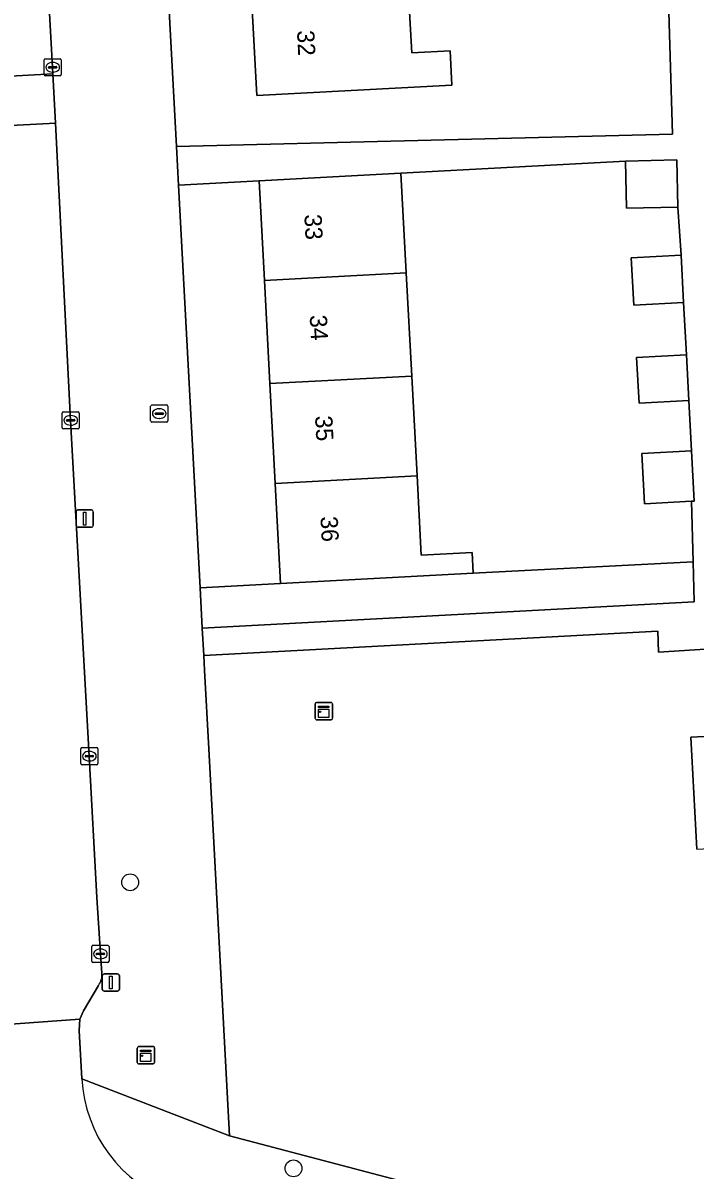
# Model space of a CAD drawing. Extents: x 158086 to 159499, y 382904 to 383981.
# Drawn here: x 158744.8 to 158783.8, y 383404.7 to 383471.3 of the extents above; entities that cross this region are included whole.
import ezdxf

# ---------------------------------------------------------------- set-up
doc = ezdxf.new("R2010")
doc.units = 0
for name, color, linetype in [('IMGEO_Boom', 7, 'Continuous'), ('IMGEO_Brandkraan', 7, 'Continuous'), ('IMGEO_Erf', 7, 'Continuous'), ('IMGEO_Groenvoorziening', 7, 'Continuous'), ('IMGEO_Kast', 7, 'Continuous'), ('IMGEO_Kolk', 7, 'Continuous'), ('IMGEO_Lichtmast', 7, 'Continuous'), ('IMGEO_Pand', 7, 'Continuous'), ('IMGEO_Pand_nummerreeks', 7, 'Continuous'), ('IMGEO_Rijbaan_lokaal_open', 7, 'Continuous'), ('IMGEO_Voetpad_open', 7, 'Continuous')]:
    doc.layers.add(name, color=color, linetype=linetype)

msp = doc.modelspace()

# ---------------------------------------------------------------- linework, layer by layer
at = {"layer": 'IMGEO_Boom'}
for centre in [(158751.023, 383421.445), (158760.51, 383404.839)]:
    msp.add_circle(centre, 0.489, dxfattribs=at)
at = {"layer": 'IMGEO_Brandkraan'}
for p, q in [((158752.213, 383448.228), (158752.213, 383449.08)), ((158752.288, 383449.154), (158753.14, 383449.154)), ((158752.701, 383448.934), (158752.726, 383448.934)), ((158753.214, 383449.08), (158753.214, 383448.228)), ((158753.14, 383448.154), (158752.288, 383448.154)), ((158752.472, 383448.648), (158752.472, 383448.66)), ((158752.91, 383448.611), (158752.512, 383448.611)), ((158752.515, 383448.697), (158752.913, 383448.697)), ((158752.724, 383448.374), (158752.699, 383448.374)), ((158752.956, 383448.66), (158752.956, 383448.648))]:
    msp.add_line(p, q, dxfattribs=at)
for points in [[(158752.213, 383448.228), (158752.213, 383449.08)], [(158752.288, 383449.154), (158753.14, 383449.154)], [(158753.214, 383449.08), (158753.214, 383448.228)], [(158753.14, 383448.154), (158752.288, 383448.154)]]:
    msp.add_lwpolyline(points, dxfattribs=at)
for centre, radius, start, end in [((158752.29, 383449.078), 0.0765, 91.55205, 178.44795), ((158752.29, 383449.078), 0.0765, 91.55205, 178.44795), ((158753.138, 383449.078), 0.0765, 1.55205, 88.44795), ((158753.138, 383449.078), 0.0765, 1.55205, 88.44795), ((158752.29, 383448.23), 0.0765, 181.55205, 268.44795), ((158752.29, 383448.23), 0.0765, 181.55205, 268.44795), ((158752.512, 383448.657), 0.0403, 85.87752, 175.75265), ((158752.509, 383448.647), 0.0366, 178.93798, 274.71019), ((158752.913, 383448.654), 0.043, 264.86636, 352.45326), ((158752.917, 383448.659), 0.0386, 1.73085, 96.63898), ((158753.138, 383448.23), 0.0765, 271.55205, 358.44795), ((158753.138, 383448.23), 0.0765, 271.55205, 358.44795)]:
    msp.add_arc(centre, radius, start, end, dxfattribs=at)
for centre, major_axis, ratio, start_param, end_param in [((158752.7, 383448.654), (-0.387, 0.002), 0.722429, 4.712389, 7.853982), ((158752.725, 383448.654), (-0.39, 0.002), 0.717154, 1.570796, 4.712389)]:
    msp.add_ellipse(centre, major_axis=major_axis, ratio=ratio, start_param=start_param, end_param=end_param, dxfattribs=at)
at = {"layer": 'IMGEO_Erf'}
for points in [[(158751.779, 383500), (158753.706, 383464.158), (158782.511, 383464.882), (158782.13, 383477.799)], [(158767.177, 383473.347), (158767.381, 383469.588), (158769.597, 383469.708), (158769.704, 383467.729), (158758.371, 383467.115), (158758.06, 383472.854)], [(158786.52, 383435.121), (158781.698, 383434.814), (158781.67, 383436.021), (158755.296, 383434.603), (158755.341, 383433.762), (158755.588, 383429.184), (158756.796, 383406.718), (158771.646, 383402.817)], [(158783.929, 383423.374), (158783.581, 383429.861), (158789.348, 383430.17)]]:
    msp.add_lwpolyline(points, dxfattribs=at)
for points in [[(158783.324, 383452.058), (158783.16, 383455.113), (158780.268, 383454.957), (158780.121, 383457.691), (158783.013, 383457.847), (158782.837, 383460.646), (158779.849, 383460.571), (158779.78, 383463.314), (158766.74, 383462.609), (158767.051, 383456.819), (158767.372, 383450.836), (158767.683, 383445.045), (158767.931, 383440.43), (158770.875, 383440.588), (158770.939, 383439.389), (158783.713, 383440.041), (158783.626, 383443.565), (158780.888, 383443.418), (158780.731, 383446.335), (158783.623, 383446.491), (158783.466, 383449.408), (158780.574, 383449.252), (158780.432, 383451.902)], [(158758.818, 383456.378), (158758.509, 383462.167), (158753.827, 383461.915), (158755.084, 383438.538), (158759.755, 383438.789), (158759.445, 383444.604), (158759.136, 383450.395)]]:
    msp.add_lwpolyline(points, close=True, dxfattribs=at)
at = {"layer": 'IMGEO_Groenvoorziening'}
msp.add_lwpolyline([(158783.713, 383440.041), (158770.939, 383439.389), (158759.755, 383438.789), (158755.084, 383438.538), (158755.21, 383436.193), (158783.771, 383437.729)], close=True, dxfattribs=at)
at = {"layer": 'IMGEO_Kast'}
for p, q in [((158761.77, 383430.956), (158761.77, 383431.797)), ((158761.77, 383431.797), (158761.77, 383430.956)), ((158761.845, 383431.881), (158762.686, 383431.881)), ((158762.686, 383431.881), (158761.845, 383431.881)), ((158762.77, 383431.806), (158762.77, 383430.965)), ((158762.77, 383430.965), (158762.77, 383431.806)), ((158762.695, 383430.881), (158761.854, 383430.881)), ((158761.854, 383430.881), (158762.695, 383430.881)), ((158751.435, 383410.985), (158751.435, 383411.826)), ((158751.435, 383411.826), (158751.435, 383410.985)), ((158751.51, 383411.91), (158752.351, 383411.91)), ((158752.351, 383411.91), (158751.51, 383411.91)), ((158752.435, 383411.835), (158752.435, 383410.994)), ((158752.435, 383410.994), (158752.435, 383411.835)), ((158752.36, 383410.91), (158751.519, 383410.91)), ((158751.519, 383410.91), (158752.36, 383410.91))]:
    msp.add_line(p, q, dxfattribs=at)
for points in [[(158761.965, 383431.671), (158762.565, 383431.671), (158762.565, 383431.586), (158761.965, 383431.586), (158761.965, 383431.671)], [(158761.965, 383431.496), (158762.565, 383431.496), (158762.565, 383431.007), (158761.965, 383431.007), (158761.965, 383431.496)], [(158751.63, 383411.7), (158752.23, 383411.7), (158752.23, 383411.615), (158751.63, 383411.615), (158751.63, 383411.7)], [(158751.63, 383411.525), (158752.23, 383411.525), (158752.23, 383411.036), (158751.63, 383411.036), (158751.63, 383411.525)]]:
    msp.add_lwpolyline(points, dxfattribs=at)
for centre in [(158762.049, 383431.345), (158751.714, 383411.374)]:
    msp.add_circle(centre, 0.0377, dxfattribs=at)
for centre, start, end in [((158761.848, 383431.803), 92.4484, 184.28452), ((158761.848, 383431.803), 92.4484, 184.28452), ((158762.692, 383431.803), 2.4484, 94.28452), ((158762.692, 383431.803), 2.4484, 94.28452), ((158761.848, 383430.959), 182.4484, 274.28452), ((158761.848, 383430.959), 182.4484, 274.28452), ((158762.692, 383430.959), 272.4484, 4.28452), ((158762.692, 383430.959), 272.4484, 4.28452), ((158751.513, 383411.832), 92.4484, 184.28452), ((158751.513, 383411.832), 92.4484, 184.28452), ((158752.357, 383411.832), 2.4484, 94.28452), ((158752.357, 383411.832), 2.4484, 94.28452), ((158751.513, 383410.988), 182.4484, 274.28452), ((158751.513, 383410.988), 182.4484, 274.28452), ((158752.357, 383410.988), 272.4484, 4.28452), ((158752.357, 383410.988), 272.4484, 4.28452)]:
    msp.add_arc(centre, 0.0779, start, end, dxfattribs=at)
at = {"layer": 'IMGEO_Kolk'}
for p, q in [((158746.023, 383468.331), (158746.023, 383469.183)), ((158746.098, 383469.257), (158746.95, 383469.257)), ((158746.282, 383468.751), (158746.282, 383468.763)), ((158746.325, 383468.8), (158746.723, 383468.8)), ((158746.511, 383469.037), (158746.536, 383469.037)), ((158746.766, 383468.763), (158746.766, 383468.751)), ((158747.024, 383469.183), (158747.024, 383468.331)), ((158746.95, 383468.257), (158746.098, 383468.257)), ((158746.72, 383468.714), (158746.322, 383468.714)), ((158746.534, 383468.477), (158746.509, 383468.477)), ((158747.068, 383447.836), (158747.068, 383448.688)), ((158747.143, 383448.762), (158747.995, 383448.762)), ((158747.327, 383448.256), (158747.327, 383448.268)), ((158747.765, 383448.219), (158747.367, 383448.219)), ((158747.37, 383448.305), (158747.768, 383448.305)), ((158747.556, 383448.542), (158747.581, 383448.542)), ((158747.811, 383448.268), (158747.811, 383448.256)), ((158748.069, 383448.688), (158748.069, 383447.836)), ((158747.995, 383447.762), (158747.143, 383447.762)), ((158747.579, 383447.982), (158747.554, 383447.982)), ((158748.152, 383428.341), (158748.152, 383429.193)), ((158748.227, 383429.267), (158749.079, 383429.267)), ((158748.454, 383428.81), (158748.852, 383428.81)), ((158748.64, 383429.047), (158748.665, 383429.047)), ((158749.153, 383429.193), (158749.153, 383428.341)), ((158749.079, 383428.267), (158748.227, 383428.267)), ((158748.411, 383428.761), (158748.411, 383428.773)), ((158748.849, 383428.724), (158748.451, 383428.724)), ((158748.663, 383428.487), (158748.638, 383428.487)), ((158748.895, 383428.773), (158748.895, 383428.761)), ((158748.793, 383416.862), (158748.793, 383417.714)), ((158748.868, 383417.788), (158749.72, 383417.788)), ((158749.281, 383417.568), (158749.306, 383417.568)), ((158749.794, 383417.714), (158749.794, 383416.862)), ((158749.052, 383417.282), (158749.052, 383417.294)), ((158749.49, 383417.245), (158749.092, 383417.245)), ((158749.095, 383417.331), (158749.493, 383417.331)), ((158749.304, 383417.008), (158749.279, 383417.008)), ((158749.536, 383417.294), (158749.536, 383417.282)), ((158749.72, 383416.788), (158748.868, 383416.788))]:
    msp.add_line(p, q, dxfattribs=at)
for points in [[(158746.023, 383468.331), (158746.023, 383469.183)], [(158746.098, 383469.257), (158746.95, 383469.257)], [(158747.024, 383469.183), (158747.024, 383468.331)], [(158746.95, 383468.257), (158746.098, 383468.257)], [(158747.068, 383447.836), (158747.068, 383448.688)], [(158747.143, 383448.762), (158747.995, 383448.762)], [(158748.069, 383448.688), (158748.069, 383447.836)], [(158747.995, 383447.762), (158747.143, 383447.762)], [(158748.152, 383428.341), (158748.152, 383429.193)], [(158748.227, 383429.267), (158749.079, 383429.267)], [(158749.153, 383429.193), (158749.153, 383428.341)], [(158749.079, 383428.267), (158748.227, 383428.267)], [(158748.793, 383416.862), (158748.793, 383417.714)], [(158748.868, 383417.788), (158749.72, 383417.788)], [(158749.794, 383417.714), (158749.794, 383416.862)], [(158749.72, 383416.788), (158748.868, 383416.788)]]:
    msp.add_lwpolyline(points, dxfattribs=at)
for centre, radius, start, end in [((158746.1, 383469.181), 0.0765, 91.55205, 178.44795), ((158746.1, 383469.181), 0.0765, 91.55205, 178.44795), ((158746.322, 383468.76), 0.0403, 85.87752, 175.75265), ((158746.727, 383468.762), 0.0386, 1.73085, 96.63898), ((158746.948, 383469.181), 0.0765, 1.55205, 88.44795), ((158746.948, 383469.181), 0.0765, 1.55205, 88.44795), ((158746.1, 383468.333), 0.0765, 181.55205, 268.44795), ((158746.1, 383468.333), 0.0765, 181.55205, 268.44795), ((158746.319, 383468.75), 0.0366, 178.93798, 274.71019), ((158746.723, 383468.757), 0.043, 264.86636, 352.45326), ((158746.948, 383468.333), 0.0765, 271.55205, 358.44795), ((158746.948, 383468.333), 0.0765, 271.55205, 358.44795), ((158747.145, 383448.686), 0.0765, 91.55205, 178.44795), ((158747.145, 383448.686), 0.0765, 91.55205, 178.44795), ((158747.367, 383448.265), 0.0403, 85.87752, 175.75265), ((158747.364, 383448.255), 0.0366, 178.93798, 274.71019), ((158747.768, 383448.262), 0.043, 264.86636, 352.45326), ((158747.772, 383448.267), 0.0386, 1.73085, 96.63898), ((158747.993, 383448.686), 0.0765, 1.55205, 88.44795), ((158747.993, 383448.686), 0.0765, 1.55205, 88.44795), ((158747.145, 383447.838), 0.0765, 181.55205, 268.44795), ((158747.145, 383447.838), 0.0765, 181.55205, 268.44795), ((158747.993, 383447.838), 0.0765, 271.55205, 358.44795), ((158747.993, 383447.838), 0.0765, 271.55205, 358.44795), ((158748.229, 383429.191), 0.0765, 91.55205, 178.44795), ((158748.229, 383429.191), 0.0765, 91.55205, 178.44795), ((158748.451, 383428.77), 0.0403, 85.87752, 175.75265), ((158748.856, 383428.772), 0.0386, 1.73085, 96.63898), ((158749.077, 383429.191), 0.0765, 1.55205, 88.44795), ((158749.077, 383429.191), 0.0765, 1.55205, 88.44795), ((158748.229, 383428.343), 0.0765, 181.55205, 268.44795), ((158748.229, 383428.343), 0.0765, 181.55205, 268.44795), ((158748.448, 383428.76), 0.0366, 178.93798, 274.71019), ((158748.852, 383428.767), 0.043, 264.86636, 352.45326), ((158749.077, 383428.343), 0.0765, 271.55205, 358.44795), ((158749.077, 383428.343), 0.0765, 271.55205, 358.44795), ((158748.87, 383417.712), 0.0765, 91.55205, 178.44795), ((158748.87, 383417.712), 0.0765, 91.55205, 178.44795), ((158749.718, 383417.712), 0.0765, 1.55205, 88.44795), ((158749.718, 383417.712), 0.0765, 1.55205, 88.44795), ((158748.87, 383416.864), 0.0765, 181.55205, 268.44795), ((158748.87, 383416.864), 0.0765, 181.55205, 268.44795), ((158749.092, 383417.291), 0.0403, 85.87752, 175.75265), ((158749.089, 383417.281), 0.0366, 178.93798, 274.71019), ((158749.493, 383417.288), 0.043, 264.86636, 352.45326), ((158749.497, 383417.293), 0.0386, 1.73085, 96.63898), ((158749.718, 383416.864), 0.0765, 271.55205, 358.44795), ((158749.718, 383416.864), 0.0765, 271.55205, 358.44795)]:
    msp.add_arc(centre, radius, start, end, dxfattribs=at)
for centre, major_axis, ratio, start_param, end_param in [((158746.51, 383468.757), (-0.387, 0.002), 0.722429, 4.712389, 7.853982), ((158746.535, 383468.757), (-0.39, 0.002), 0.717154, 1.570796, 4.712389), ((158747.555, 383448.262), (-0.387, 0.002), 0.722429, 4.712389, 7.853982), ((158747.58, 383448.262), (-0.39, 0.002), 0.717154, 1.570796, 4.712389), ((158748.639, 383428.767), (-0.387, 0.002), 0.722429, 4.712389, 7.853982), ((158748.664, 383428.767), (-0.39, 0.002), 0.717154, 1.570796, 4.712389), ((158749.28, 383417.288), (-0.387, 0.002), 0.722429, 4.712389, 7.853982), ((158749.305, 383417.288), (-0.39, 0.002), 0.717154, 1.570796, 4.712389)]:
    msp.add_ellipse(centre, major_axis=major_axis, ratio=ratio, start_param=start_param, end_param=end_param, dxfattribs=at)
at = {"layer": 'IMGEO_Lichtmast'}
for p, q in [((158747.885, 383442.159), (158747.885, 383442.959)), ((158747.885, 383442.959), (158747.885, 383442.159)), ((158747.985, 383443.059), (158748.775, 383443.059)), ((158748.775, 383443.059), (158747.985, 383443.059)), ((158748.875, 383442.959), (158748.875, 383442.159)), ((158748.875, 383442.159), (158748.875, 383442.959)), ((158748.775, 383442.059), (158747.985, 383442.059)), ((158747.985, 383442.059), (158748.775, 383442.059)), ((158749.405, 383415.227), (158749.405, 383416.027)), ((158749.405, 383416.027), (158749.405, 383415.227)), ((158749.505, 383416.127), (158750.295, 383416.127)), ((158750.295, 383416.127), (158749.505, 383416.127)), ((158750.395, 383416.027), (158750.395, 383415.227)), ((158750.395, 383415.227), (158750.395, 383416.027)), ((158750.295, 383415.127), (158749.505, 383415.127)), ((158749.505, 383415.127), (158750.295, 383415.127))]:
    msp.add_line(p, q, dxfattribs=at)
for points in [[(158748.305, 383442.934), (158748.455, 383442.934), (158748.455, 383442.184), (158748.305, 383442.184), (158748.305, 383442.934)], [(158749.825, 383416.002), (158749.975, 383416.002), (158749.975, 383415.252), (158749.825, 383415.252), (158749.825, 383416.002)]]:
    msp.add_lwpolyline(points, dxfattribs=at)
for centre, start, end in [((158747.985, 383442.959), 90, 180), ((158747.985, 383442.959), 90, 180), ((158748.775, 383442.959), 0, 90), ((158748.775, 383442.959), 360, 90), ((158747.985, 383442.159), 180, 270), ((158747.985, 383442.159), 180, 270), ((158748.775, 383442.159), 270, 0), ((158748.775, 383442.159), 270, 0), ((158749.505, 383416.027), 90, 180), ((158749.505, 383416.027), 90, 180), ((158750.295, 383416.027), 0, 90), ((158750.295, 383416.027), 360, 90), ((158749.505, 383415.227), 180, 270), ((158749.505, 383415.227), 180, 270), ((158750.295, 383415.227), 270, 0), ((158750.295, 383415.227), 270, 0)]:
    msp.add_arc(centre, 0.1, start, end, dxfattribs=at)
at = {"layer": 'IMGEO_Pand'}
for points in [[(158758.06, 383472.854), (158758.371, 383467.115), (158769.704, 383467.729), (158769.597, 383469.708), (158767.381, 383469.588), (158767.177, 383473.347)], [(158782.769, 383463.389), (158779.78, 383463.314), (158779.849, 383460.571), (158782.837, 383460.646)], [(158767.051, 383456.819), (158766.74, 383462.609), (158763.502, 383462.435), (158758.509, 383462.167), (158758.818, 383456.378)], [(158783.013, 383457.847), (158780.121, 383457.691), (158780.268, 383454.957), (158783.16, 383455.113)], [(158767.051, 383456.819), (158758.818, 383456.378), (158759.136, 383450.395), (158767.372, 383450.836)], [(158783.324, 383452.058), (158780.432, 383451.902), (158780.574, 383449.252), (158783.466, 383449.408)], [(158767.683, 383445.045), (158767.372, 383450.836), (158759.136, 383450.395), (158759.445, 383444.604)], [(158783.623, 383446.491), (158780.731, 383446.335), (158780.888, 383443.418), (158783.626, 383443.565), (158783.78, 383443.573)], [(158767.683, 383445.045), (158759.445, 383444.604), (158759.755, 383438.789), (158770.939, 383439.389), (158770.875, 383440.588), (158767.931, 383440.43)], [(158789.348, 383430.17), (158783.581, 383429.861), (158783.929, 383423.374), (158789.695, 383423.683)]]:
    msp.add_lwpolyline(points, close=True, dxfattribs=at)
at = {"layer": 'IMGEO_Rijbaan_lokaal_open'}
for points in [[(158746.538, 383468.375), (158746.519, 383468.757), (158745.303, 383490.257), (158744.763, 383500), (158744.278, 383508.757), (158742.993, 383534.476), (158742.488, 383543.188), (158735.516, 383542.797), (158735.584, 383541.481), (158737.753, 383500), (158737.883, 383497.52), (158738.862, 383479.114), (158739.475, 383467.995)], [(158746.684, 383465.519), (158746.538, 383468.375), (158739.475, 383467.995), (158739.632, 383465.14)]]:
    msp.add_lwpolyline(points, close=True, dxfattribs=at)
for points in [[(158749.378, 383416.177), (158749.292, 383417.289), (158749.095, 383420.555), (158748.649, 383428.766), (158747.564, 383448.262), (158746.684, 383465.519), (158739.632, 383465.14), (158739.997, 383458.525), (158741.059, 383439.167), (158742.139, 383419.461), (158742.461, 383413.327), (158742.485, 383413.101), (158748.102, 383413.492), (158748.305, 383413.987), (158749.177, 383415.449)], [(158748.225, 383410.045), (158748.054, 383412.834), (158748.102, 383413.492), (158742.485, 383413.101), (158742.501, 383412.454)]]:
    msp.add_lwpolyline(points, dxfattribs=at)
for centre, radius, start, end in [((158748.371, 383416.063), 1.013, 322.67859, 6.45187), ((158756.21, 383410.435), 7.994, 182.79457, 250.62668)]:
    msp.add_arc(centre, radius, start, end, dxfattribs=at)
at = {"layer": 'IMGEO_Voetpad_open'}
for points in [[(158739.515, 383600.448), (158740.154, 383586.746), (158741.235, 383566.229), (158742.191, 383548.723), (158742.36, 383546.058), (158742.488, 383543.188), (158742.993, 383534.476), (158744.278, 383508.757), (158744.763, 383500), (158745.303, 383490.257), (158746.519, 383468.757), (158746.538, 383468.375), (158746.684, 383465.519), (158747.564, 383448.262), (158748.649, 383428.766), (158749.095, 383420.555), (158749.292, 383417.289), (158749.378, 383416.177)], [(158749.177, 383415.449), (158748.305, 383413.987), (158748.102, 383413.492), (158748.054, 383412.834), (158748.225, 383410.045), (158756.796, 383406.718), (158755.588, 383429.184), (158755.341, 383433.762), (158755.296, 383434.603), (158755.21, 383436.193), (158755.084, 383438.538), (158753.827, 383461.915), (158753.706, 383464.158), (158751.779, 383500), (158749.185, 383548.475)], [(158782.13, 383477.799), (158782.511, 383464.882), (158753.706, 383464.158), (158753.827, 383461.915), (158758.509, 383462.167), (158763.502, 383462.435), (158766.74, 383462.609), (158779.78, 383463.314), (158782.769, 383463.389), (158782.837, 383460.646), (158783.013, 383457.847), (158783.16, 383455.113), (158783.324, 383452.058), (158783.466, 383449.408), (158783.623, 383446.491), (158783.78, 383443.573), (158783.626, 383443.565), (158783.713, 383440.041), (158783.771, 383437.729), (158755.21, 383436.193), (158755.296, 383434.603), (158781.67, 383436.021), (158781.698, 383434.814), (158786.52, 383435.121)], [(158756.796, 383406.718), (158748.225, 383410.045)], [(158758.095, 383403.75), (158760.054, 383403.193), (158785.027, 383396.051), (158792.022, 383394.073), (158792.136, 383394.472), (158791.908, 383396.647), (158771.444, 383402.538), (158771.646, 383402.817), (158756.796, 383406.718)]]:
    msp.add_lwpolyline(points, dxfattribs=at)
for centre, radius, start, end in [((158748.371, 383416.063), 1.013, 322.67859, 6.45187), ((158756.21, 383410.435), 7.994, 182.79457, 250.62668)]:
    msp.add_arc(centre, radius, start, end, dxfattribs=at)

# ---------------------------------------------------------------- texts
at = {"layer": 'IMGEO_Pand_nummerreeks'}
for s, rotation, p in [('32', 272.75026, (158760.713, 383470.886)), ('33', 273.05086, (158761.137, 383460.204)), ('34', 273.05086, (158761.448, 383454.36)), ('35', 273.05086, (158761.76, 383448.515)), ('36', 273.05086, (158762.071, 383442.671))]:
    msp.add_text(s, height=1, rotation=rotation, dxfattribs=at).set_placement(p)

doc.saveas('drawing.dxf')
